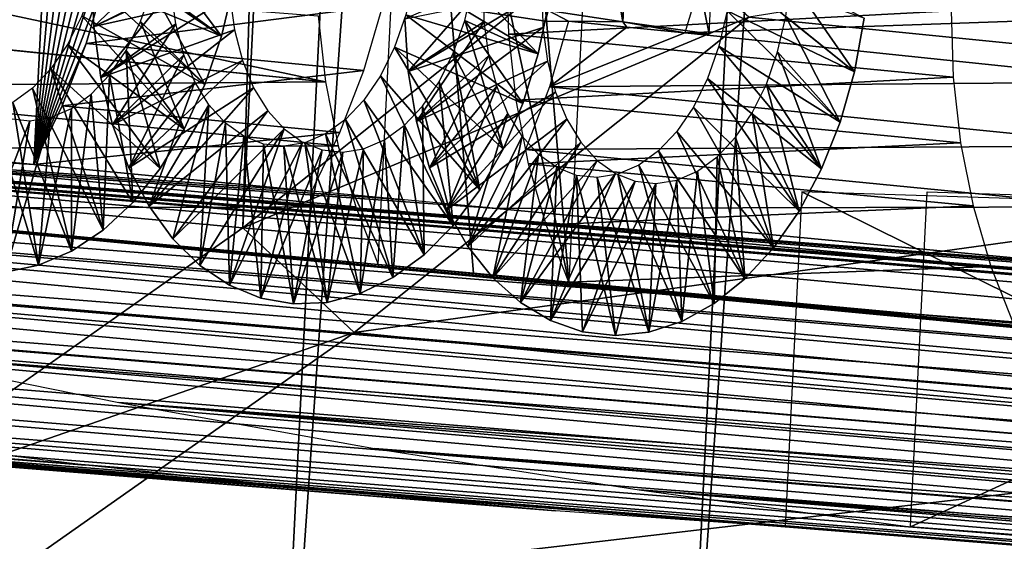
# Model space of a CAD drawing. Header units: millimetres. Extents: x -99 to 221, y -61 to 39.
# Tile 415 of 656: x 194.47 to 198.91, y -55.37 to -53.02. Entities that reach past the tile are written whole.
import ezdxf

# ---------------------------------------------------------------- set-up
doc = ezdxf.new("R2010")
doc.units = ezdxf.units.MM
doc.header["$LTSCALE"] = 33.374815
for name, color, linetype in [('122', 7, 'CONTINUOUS'), ('123', 7, 'CONTINUOUS'), ('126', 7, 'CONTINUOUS'), ('128', 7, 'CONTINUOUS'), ('129', 7, 'CONTINUOUS'), ('131', 7, 'CONTINUOUS'), ('133', 7, 'CONTINUOUS'), ('144', 7, 'CONTINUOUS'), ('145', 7, 'CONTINUOUS'), ('150', 7, 'CONTINUOUS'), ('33', 7, 'CONTINUOUS'), ('34', 7, 'CONTINUOUS'), ('36', 7, 'CONTINUOUS'), ('50', 7, 'CONTINUOUS'), ('85', 7, 'CONTINUOUS'), ('86', 7, 'CONTINUOUS')]:
    doc.layers.add(name, color=color, linetype=linetype)

msp = doc.modelspace()

# ---------------------------------------------------------------- linework, layer by layer
at = {"layer": '122', "color": 7, "linetype": 'Continuous'}
for points in [[(196.6647, -52.7819, -234.1078), (198.6674, -52.9783, -236.0551), (196.6737, -53.0843, -234.0686), (196.6647, -52.7819, -234.1078)], [(195.8483, -53.2988, -233.1712), (193.6677, -53.0785, -231.0554), (193.6605, -52.8336, -231.1284), (195.8483, -53.2988, -233.1712)], [(195.8153, -53.0011, -233.234), (195.8483, -53.2988, -233.1712), (193.6605, -52.8336, -231.1284), (195.8153, -53.0011, -233.234)], [(198.6674, -52.9783, -236.0551), (198.6765, -53.2786, -236.0161), (196.6737, -53.0843, -234.0686), (198.6674, -52.9783, -236.0551)], [(193.1281, -53.0253, -230.5313), (195.8483, -53.2988, -233.1712), (193.1845, -53.3212, -230.4453), (193.1281, -53.0253, -230.5313)], [(193.1281, -53.0253, -230.5313), (193.3981, -53.0519, -230.7935), (195.8483, -53.2988, -233.1712), (193.1281, -53.0253, -230.5313)], [(193.6677, -53.0785, -231.0554), (195.8483, -53.2988, -233.1712), (193.3981, -53.0519, -230.7935), (193.6677, -53.0785, -231.0554)], [(196.6737, -53.0843, -234.0686), (198.6765, -53.2786, -236.0161), (196.7067, -53.3811, -234.0059), (196.6737, -53.0843, -234.0686)], [(183.3811, -53.385, -219.9687), (183.2351, -53.1348, -220.1397), (204.3219, -55.1346, -240.5465), (183.3811, -53.385, -219.9687)], [(204.3219, -55.1346, -240.5465), (183.2351, -53.1348, -220.1397), (204.255, -55.0218, -240.6247), (204.3219, -55.1346, -240.5465)], [(204.255, -55.0218, -240.6247), (183.2351, -53.1348, -220.1397), (204.1931, -54.9032, -240.6984), (204.255, -55.0218, -240.6247)], [(204.1931, -54.9032, -240.6984), (183.2351, -53.1348, -220.1397), (190.3623, -53.5924, -227.2859), (204.1931, -54.9032, -240.6984)], [(195.8483, -53.2988, -233.1712), (195.9049, -53.5871, -233.0858), (193.1845, -53.3212, -230.4453), (195.8483, -53.2988, -233.1712)], [(198.6765, -53.2786, -236.0161), (198.7096, -53.5732, -235.9535), (196.7067, -53.3811, -234.0059), (198.6765, -53.2786, -236.0161)], [(193.1845, -53.3212, -230.4453), (195.9049, -53.5871, -233.0858), (193.2645, -53.604, -230.3371), (193.1845, -53.3212, -230.4453)], [(183.5473, -53.6087, -219.7801), (183.3811, -53.385, -219.9687), (204.4703, -55.3411, -240.3774), (183.5473, -53.6087, -219.7801)], [(204.4703, -55.3411, -240.3774), (183.3811, -53.385, -219.9687), (204.3938, -55.2411, -240.4639), (204.4703, -55.3411, -240.3774)], [(204.3938, -55.2411, -240.4639), (183.3811, -53.385, -219.9687), (204.3219, -55.1346, -240.5465), (204.3938, -55.2411, -240.4639)], [(196.7067, -53.3811, -234.0059), (198.7096, -53.5732, -235.9535), (196.7633, -53.6685, -233.9205), (196.7067, -53.3811, -234.0059)], [(183.7317, -53.8029, -219.5764), (183.5473, -53.6087, -219.7801), (204.6362, -55.5197, -240.1937), (183.7317, -53.8029, -219.5764)], [(204.6362, -55.5197, -240.1937), (183.5473, -53.6087, -219.7801), (204.5512, -55.434, -240.2873), (204.6362, -55.5197, -240.1937)], [(204.5512, -55.434, -240.2873), (183.5473, -53.6087, -219.7801), (204.4703, -55.3411, -240.3774), (204.5512, -55.434, -240.2873)], [(190.3623, -53.5924, -227.2859), (190.792, -53.6321, -227.7037), (204.1931, -54.9032, -240.6984), (190.3623, -53.5924, -227.2859)], [(195.9049, -53.5871, -233.0858), (195.9844, -53.8626, -232.9788), (193.2645, -53.604, -230.3371), (195.9049, -53.5871, -233.0858)], [(193.2645, -53.604, -230.3371), (195.9844, -53.8626, -232.9788), (193.3672, -53.8703, -230.2078), (193.2645, -53.604, -230.3371)], [(198.7096, -53.5732, -235.9535), (198.7664, -53.8583, -235.8682), (196.7633, -53.6685, -233.9205), (198.7096, -53.5732, -235.9535)], [(190.792, -53.6321, -227.7037), (191.2209, -53.6718, -228.1207), (204.1931, -54.9032, -240.6984), (190.792, -53.6321, -227.7037)], [(191.2209, -53.6718, -228.1207), (192.5086, -53.7909, -229.373), (204.1931, -54.9032, -240.6984), (191.2209, -53.6718, -228.1207)], [(196.7633, -53.6685, -233.9205), (198.7664, -53.8583, -235.8682), (196.8429, -53.9429, -233.8135), (196.7633, -53.6685, -233.9205)], [(204.8173, -55.6681, -239.9978), (183.7317, -53.8029, -219.5764), (204.725, -55.5979, -240.0971), (204.8173, -55.6681, -239.9978)], [(204.725, -55.5979, -240.0971), (183.7317, -53.8029, -219.5764), (204.6362, -55.5197, -240.1937), (204.725, -55.5979, -240.0971)], [(183.9317, -53.9652, -219.3601), (183.7317, -53.8029, -219.5764), (204.8173, -55.6681, -239.9978), (183.9317, -53.9652, -219.3601)], [(192.9383, -53.8306, -229.7908), (204.1931, -54.9032, -240.6984), (192.5086, -53.7909, -229.373), (192.9383, -53.8306, -229.7908)], [(193.3672, -53.8703, -230.2078), (204.1931, -54.9032, -240.6984), (192.9383, -53.8306, -229.7908), (193.3672, -53.8703, -230.2078)], [(195.9844, -53.8626, -232.9788), (196.0858, -54.1215, -232.8514), (193.3672, -53.8703, -230.2078), (195.9844, -53.8626, -232.9788)], [(196.0858, -54.1215, -232.8514), (204.1931, -54.9032, -240.6984), (193.3672, -53.8703, -230.2078), (196.0858, -54.1215, -232.8514)], [(198.7664, -53.8583, -235.8682), (198.846, -54.1304, -235.7613), (196.8429, -53.9429, -233.8135), (198.7664, -53.8583, -235.8682)], [(184.1451, -54.0936, -219.1338), (183.9317, -53.9652, -219.3601), (204.9127, -55.7303, -239.8961), (184.1451, -54.0936, -219.1338)], [(204.9127, -55.7303, -239.8961), (183.9317, -53.9652, -219.3601), (204.8173, -55.6681, -239.9978), (204.9127, -55.7303, -239.8961)], [(198.846, -54.1304, -235.7613), (196.9444, -54.2008, -233.6863), (196.8429, -53.9429, -233.8135), (198.846, -54.1304, -235.7613)], [(184.369, -54.1865, -218.9007), (184.1451, -54.0936, -219.1338), (205.1119, -55.8296, -239.687), (184.369, -54.1865, -218.9007)], [(205.1119, -55.8296, -239.687), (184.1451, -54.0936, -219.1338), (205.0111, -55.7842, -239.7924), (205.1119, -55.8296, -239.687)], [(205.0111, -55.7842, -239.7924), (184.1451, -54.0936, -219.1338), (204.9127, -55.7303, -239.8961), (205.0111, -55.7842, -239.7924)], [(196.5155, -54.1612, -233.2693), (204.1931, -54.9032, -240.6984), (196.0858, -54.1215, -232.8514), (196.5155, -54.1612, -233.2693)], [(198.846, -54.1304, -235.7613), (198.9476, -54.3858, -235.6342), (196.9444, -54.2008, -233.6863), (198.846, -54.1304, -235.7613)], [(187.4466, -54.4561, -221.7413), (184.369, -54.1865, -218.9007), (205.2148, -55.8664, -239.5804), (187.4466, -54.4561, -221.7413)], [(205.2148, -55.8664, -239.5804), (184.369, -54.1865, -218.9007), (205.1119, -55.8296, -239.687), (205.2148, -55.8664, -239.5804)], [(196.9444, -54.2008, -233.6863), (204.1931, -54.9032, -240.6984), (196.5155, -54.1612, -233.2693), (196.9444, -54.2008, -233.6863)], [(198.9476, -54.3858, -235.6342), (204.1931, -54.9032, -240.6984), (196.9444, -54.2008, -233.6863), (198.9476, -54.3858, -235.6342)], [(197.9193, -55.303, -232.0725), (187.4466, -54.4561, -221.7413), (201.6441, -55.6007, -235.7973), (197.9193, -55.303, -232.0725)], [(201.6441, -55.6007, -235.7973), (187.4466, -54.4561, -221.7413), (205.3196, -55.8943, -239.4728), (201.6441, -55.6007, -235.7973)], [(205.3196, -55.8943, -239.4728), (187.4466, -54.4561, -221.7413), (205.2148, -55.8664, -239.5804), (205.3196, -55.8943, -239.4728)], [(189.0366, -54.6017, -222.965), (187.4466, -54.4561, -221.7413), (197.9193, -55.303, -232.0725), (189.0366, -54.6017, -222.965)], [(190.619, -54.7238, -224.183), (189.0366, -54.6017, -222.965), (196.8844, -55.2312, -230.7197), (190.619, -54.7238, -224.183)], [(196.8844, -55.2312, -230.7197), (189.0366, -54.6017, -222.965), (197.9193, -55.303, -232.0725), (196.8844, -55.2312, -230.7197)], [(195.8309, -55.1389, -229.3418), (190.619, -54.7238, -224.183), (196.8844, -55.2312, -230.7197), (195.8309, -55.1389, -229.3418)], [(192.179, -54.8217, -225.3842), (190.619, -54.7238, -224.183), (195.8309, -55.1389, -229.3418), (192.179, -54.8217, -225.3842)], [(193.7021, -54.8947, -226.5571), (192.179, -54.8217, -225.3842), (194.7673, -55.0264, -227.9505), (193.7021, -54.8947, -226.5571)], [(194.7673, -55.0264, -227.9505), (192.179, -54.8217, -225.3842), (195.8309, -55.1389, -229.3418), (194.7673, -55.0264, -227.9505)]]:
    msp.add_3dface(points, dxfattribs=at)
at = {"layer": '123', "color": 7, "linetype": 'Continuous'}
for points in [[(194.8539, -52.8322, -224.5717), (194.7682, -53.126, -224.6279), (196.1059, -52.9557, -225.8592), (194.8539, -52.8322, -224.5717)], [(197.4678, -53.0785, -227.2553), (199.6464, -53.0011, -229.4029), (197.5408, -52.8336, -227.2481), (197.4678, -53.0785, -227.2553)], [(196.1059, -52.9557, -225.8592), (194.7682, -53.126, -224.6279), (196.0203, -53.248, -225.9156), (196.1059, -52.9557, -225.8592)], [(197.2059, -53.0519, -226.9857), (196.9437, -53.0253, -226.7157), (196.8578, -53.3212, -226.7721), (197.2059, -53.0519, -226.9857)], [(199.5837, -53.2988, -229.4358), (199.6464, -53.0011, -229.4029), (197.4678, -53.0785, -227.2553), (199.5837, -53.2988, -229.4358)], [(197.4678, -53.0785, -227.2553), (197.2059, -53.0519, -226.9857), (196.8578, -53.3212, -226.7721), (197.4678, -53.0785, -227.2553)], [(199.5837, -53.2988, -229.4358), (197.4678, -53.0785, -227.2553), (196.8578, -53.3212, -226.7721), (199.5837, -53.2988, -229.4358)], [(186.5521, -53.1348, -216.8227), (186.3811, -53.385, -216.9687), (207.0371, -55.0218, -237.8425), (186.5521, -53.1348, -216.8227)], [(207.1108, -54.9032, -237.7807), (186.5521, -53.1348, -216.8227), (207.0371, -55.0218, -237.8425), (207.1108, -54.9032, -237.7807)], [(186.5521, -53.1348, -216.8227), (207.1108, -54.9032, -237.7807), (205.6643, -54.7291, -236.2555), (186.5521, -53.1348, -216.8227)], [(204.8294, -54.6499, -235.397), (186.5521, -53.1348, -216.8227), (205.2473, -54.6895, -235.8266), (204.8294, -54.6499, -235.397)], [(186.5521, -53.1348, -216.8227), (204.8294, -54.6499, -235.397), (202.8815, -54.4651, -233.3937), (186.5521, -53.1348, -216.8227)], [(205.2473, -54.6895, -235.8266), (186.5521, -53.1348, -216.8227), (205.6643, -54.7291, -236.2555), (205.2473, -54.6895, -235.8266)], [(202.0467, -54.3858, -232.5352), (186.5521, -53.1348, -216.8227), (202.4645, -54.4255, -232.9649), (202.0467, -54.3858, -232.5352)], [(186.5521, -53.1348, -216.8227), (202.0467, -54.3858, -232.5352), (200.0987, -54.2008, -230.5319), (186.5521, -53.1348, -216.8227)], [(202.4645, -54.4255, -232.9649), (186.5521, -53.1348, -216.8227), (202.8815, -54.4651, -233.3937), (202.4645, -54.4255, -232.9649)], [(199.2639, -54.1215, -229.6734), (186.5521, -53.1348, -216.8227), (199.6817, -54.1612, -230.1031), (199.2639, -54.1215, -229.6734)], [(186.5521, -53.1348, -216.8227), (199.2639, -54.1215, -229.6734), (196.6202, -53.8703, -226.9547), (186.5521, -53.1348, -216.8227)], [(199.6817, -54.1612, -230.1031), (186.5521, -53.1348, -216.8227), (200.0987, -54.2008, -230.5319), (199.6817, -54.1612, -230.1031)], [(194.1161, -53.6321, -224.3796), (186.5521, -53.1348, -216.8227), (194.5332, -53.6718, -224.8084), (194.1161, -53.6321, -224.3796)], [(194.5332, -53.6718, -224.8084), (186.5521, -53.1348, -216.8227), (195.7854, -53.7909, -226.0962), (194.5332, -53.6718, -224.8084)], [(195.7854, -53.7909, -226.0962), (186.5521, -53.1348, -216.8227), (196.2032, -53.8306, -226.5259), (195.7854, -53.7909, -226.0962)], [(196.2032, -53.8306, -226.5259), (186.5521, -53.1348, -216.8227), (196.6202, -53.8703, -226.9547), (196.2032, -53.8306, -226.5259)], [(194.7682, -53.126, -224.6279), (194.6609, -53.407, -224.7072), (196.0203, -53.248, -225.9156), (194.7682, -53.126, -224.6279)], [(196.0203, -53.248, -225.9156), (194.6609, -53.407, -224.7072), (195.913, -53.5276, -225.9949), (196.0203, -53.248, -225.9156)], [(199.4983, -53.5871, -229.4924), (199.5837, -53.2988, -229.4358), (196.8578, -53.3212, -226.7721), (199.4983, -53.5871, -229.4924)], [(196.7495, -53.604, -226.8521), (199.4983, -53.5871, -229.4924), (196.8578, -53.3212, -226.7721), (196.7495, -53.604, -226.8521)], [(186.3811, -53.385, -216.9687), (186.1926, -53.6087, -217.1349), (206.8764, -55.2411, -237.9814), (186.3811, -53.385, -216.9687)], [(207.0371, -55.0218, -237.8425), (186.3811, -53.385, -216.9687), (206.9589, -55.1346, -237.9095), (207.0371, -55.0218, -237.8425)], [(206.9589, -55.1346, -237.9095), (186.3811, -53.385, -216.9687), (206.8764, -55.2411, -237.9814), (206.9589, -55.1346, -237.9095)], [(194.6609, -53.407, -224.7072), (194.5332, -53.6718, -224.8084), (195.913, -53.5276, -225.9949), (194.6609, -53.407, -224.7072)], [(195.913, -53.5276, -225.9949), (194.5332, -53.6718, -224.8084), (195.7854, -53.7909, -226.0962), (195.913, -53.5276, -225.9949)], [(186.1926, -53.6087, -217.1349), (185.9888, -53.8029, -217.3192), (206.6997, -55.434, -238.1388), (186.1926, -53.6087, -217.1349)], [(206.8764, -55.2411, -237.9814), (186.1926, -53.6087, -217.1349), (206.7899, -55.3411, -238.0579), (206.8764, -55.2411, -237.9814)], [(206.7899, -55.3411, -238.0579), (186.1926, -53.6087, -217.1349), (206.6997, -55.434, -238.1388), (206.7899, -55.3411, -238.0579)], [(196.6202, -53.8703, -226.9547), (199.3912, -53.8626, -229.572), (196.7495, -53.604, -226.8521), (196.6202, -53.8703, -226.9547)], [(199.3912, -53.8626, -229.572), (199.4983, -53.5871, -229.4924), (196.7495, -53.604, -226.8521), (199.3912, -53.8626, -229.572)], [(206.6997, -55.434, -238.1388), (185.9888, -53.8029, -217.3192), (206.6061, -55.5197, -238.2238), (206.6997, -55.434, -238.1388)], [(206.6061, -55.5197, -238.2238), (185.9888, -53.8029, -217.3192), (193.819, -54.5206, -225.3995), (206.6061, -55.5197, -238.2238)], [(199.2639, -54.1215, -229.6734), (199.3912, -53.8626, -229.572), (196.6202, -53.8703, -226.9547), (199.2639, -54.1215, -229.6734)], [(194.9162, -54.7432, -226.8359), (206.5095, -55.5979, -238.3126), (193.819, -54.5206, -225.3995), (194.9162, -54.7432, -226.8359)], [(206.5095, -55.5979, -238.3126), (206.6061, -55.5197, -238.2238), (193.819, -54.5206, -225.3995), (206.5095, -55.5979, -238.3126)], [(206.3085, -55.7303, -238.5003), (206.4102, -55.6681, -238.4049), (194.9162, -54.7432, -226.8359), (206.3085, -55.7303, -238.5003)], [(206.4102, -55.6681, -238.4049), (206.5095, -55.5979, -238.3126), (194.9162, -54.7432, -226.8359), (206.4102, -55.6681, -238.4049)], [(196.0682, -54.9501, -228.3443), (206.3085, -55.7303, -238.5003), (194.9162, -54.7432, -226.8359), (196.0682, -54.9501, -228.3443)], [(206.2048, -55.7842, -238.5986), (206.3085, -55.7303, -238.5003), (196.0682, -54.9501, -228.3443), (206.2048, -55.7842, -238.5986)], [(197.2621, -55.1377, -229.9071), (206.2048, -55.7842, -238.5986), (196.0682, -54.9501, -228.3443), (197.2621, -55.1377, -229.9071)], [(198.485, -55.303, -231.5068), (205.9928, -55.8664, -238.8024), (197.2621, -55.1377, -229.9071), (198.485, -55.303, -231.5068)], [(205.9928, -55.8664, -238.8024), (206.0995, -55.8296, -238.6994), (197.2621, -55.1377, -229.9071), (205.9928, -55.8664, -238.8024)], [(206.0995, -55.8296, -238.6994), (206.2048, -55.7842, -238.5986), (197.2621, -55.1377, -229.9071), (206.0995, -55.8296, -238.6994)], [(198.485, -55.303, -231.5068), (202.2098, -55.6007, -235.2317), (205.9928, -55.8664, -238.8024), (198.485, -55.303, -231.5068)]]:
    msp.add_3dface(points, dxfattribs=at)
at = {"layer": '126', "color": 7, "linetype": 'Continuous'}
for points in [[(197.9193, -55.303, -232.0725), (201.6441, -55.6007, -235.7973), (197.9947, -53.7941, -232.1479), (197.9193, -55.303, -232.0725)], [(197.9947, -53.7941, -232.1479), (201.6441, -55.6007, -235.7973), (200.9886, -53.8909, -235.1419), (197.9947, -53.7941, -232.1479)]]:
    msp.add_3dface(points, dxfattribs=at)
at = {"layer": '128', "color": 7, "linetype": 'Continuous'}
for points in [[(201.5533, -53.8908, -234.5752), (198.485, -55.303, -231.5068), (198.5604, -53.7941, -231.5823), (201.5533, -53.8908, -234.5752)], [(202.2098, -55.6007, -235.2317), (198.485, -55.303, -231.5068), (201.5533, -53.8908, -234.5752), (202.2098, -55.6007, -235.2317)]]:
    msp.add_3dface(points, dxfattribs=at)
at = {"layer": '129', "color": 7, "linetype": 'Continuous'}
for points in [[(196.5005, -52.9739, -226.1298), (196.8396, -53.0253, -226.8199), (196.8515, -52.9774, -225.8477), (196.5005, -52.9739, -226.1298)], [(196.8396, -53.0253, -226.8199), (196.9437, -53.0253, -226.7157), (196.8515, -52.9774, -225.8477), (196.8396, -53.0253, -226.8199)], [(196.8515, -52.9774, -225.8477), (196.9437, -53.0253, -226.7157), (197.1875, -53.0292, -226.5481), (196.8515, -52.9774, -225.8477)], [(196.9437, -53.0253, -226.7157), (197.2059, -53.0519, -226.9857), (197.1875, -53.0292, -226.5481), (196.9437, -53.0253, -226.7157)], [(197.2059, -53.0519, -226.9857), (197.4678, -53.0785, -227.2553), (197.1875, -53.0292, -226.5481), (197.2059, -53.0519, -226.9857)], [(197.1875, -53.0292, -226.5481), (197.4678, -53.0785, -227.2553), (197.5769, -53.0822, -227.2201), (197.1875, -53.0292, -226.5481)]]:
    msp.add_3dface(points, dxfattribs=at)
at = {"layer": '131', "color": 7, "linetype": 'Continuous'}
msp.add_3dface([(196.8396, -53.0253, -226.8199), (196.5005, -52.9739, -226.1298), (196.9144, -51.5291, -226.8946), (196.8396, -53.0253, -226.8199)], dxfattribs=at)
at = {"layer": '133', "color": 7, "linetype": 'Continuous'}
for points in [[(196.8515, -52.9774, -225.8477), (197.1875, -53.0292, -226.5481), (196.9262, -51.4811, -225.9225), (196.8515, -52.9774, -225.8477)], [(197.1875, -53.0292, -226.5481), (197.2623, -51.5329, -226.6228), (196.9262, -51.4811, -225.9225), (197.1875, -53.0292, -226.5481)], [(197.1875, -53.0292, -226.5481), (197.5769, -53.0822, -227.2201), (197.2623, -51.5329, -226.6228), (197.1875, -53.0292, -226.5481)], [(197.2623, -51.5329, -226.6228), (197.5769, -53.0822, -227.2201), (197.6143, -52.3341, -227.2575), (197.2623, -51.5329, -226.6228)]]:
    msp.add_3dface(points, dxfattribs=at)
at = {"layer": '144', "color": 7, "linetype": 'Continuous'}
for points in [[(194.6937, -50.4596, -224.969), (194.2769, -50.4147, -224.5404), (193.6983, -53.5924, -223.9499), (194.6937, -50.4596, -224.969)], [(193.6983, -53.5924, -223.9499), (194.1161, -53.6321, -224.3796), (194.6937, -50.4596, -224.969), (193.6983, -53.5924, -223.9499)], [(194.5332, -53.6718, -224.8084), (194.6937, -50.4596, -224.969), (194.1161, -53.6321, -224.3796), (194.5332, -53.6718, -224.8084)]]:
    msp.add_3dface(points, dxfattribs=at)
at = {"layer": '145', "color": 7, "linetype": 'Continuous'}
for points in [[(194.6937, -50.4596, -224.969), (194.5332, -53.6718, -224.8084), (194.7949, -50.7244, -224.8413), (194.6937, -50.4596, -224.969)], [(194.5332, -53.6718, -224.8084), (194.8742, -51.0054, -224.7339), (194.7949, -50.7244, -224.8413), (194.5332, -53.6718, -224.8084)], [(194.5332, -53.6718, -224.8084), (194.9305, -51.2992, -224.6483), (194.8742, -51.0054, -224.7339), (194.5332, -53.6718, -224.8084)], [(194.5332, -53.6718, -224.8084), (194.9631, -51.6021, -224.5853), (194.9305, -51.2992, -224.6483), (194.5332, -53.6718, -224.8084)], [(194.5332, -53.6718, -224.8084), (194.9718, -51.9105, -224.5459), (194.9631, -51.6021, -224.5853), (194.5332, -53.6718, -224.8084)], [(194.5332, -53.6718, -224.8084), (194.9563, -52.2209, -224.5304), (194.9718, -51.9105, -224.5459), (194.5332, -53.6718, -224.8084)], [(194.5332, -53.6718, -224.8084), (194.9168, -52.5293, -224.539), (194.9563, -52.2209, -224.5304), (194.5332, -53.6718, -224.8084)], [(194.5332, -53.6718, -224.8084), (194.8539, -52.8322, -224.5717), (194.9168, -52.5293, -224.539), (194.5332, -53.6718, -224.8084)], [(194.5332, -53.6718, -224.8084), (194.7682, -53.126, -224.6279), (194.8539, -52.8322, -224.5717), (194.5332, -53.6718, -224.8084)], [(194.5332, -53.6718, -224.8084), (194.6609, -53.407, -224.7072), (194.7682, -53.126, -224.6279), (194.5332, -53.6718, -224.8084)]]:
    msp.add_3dface(points, dxfattribs=at)
at = {"layer": '150', "color": 7, "linetype": 'Continuous'}
for points in [[(196.5155, -54.1612, -233.2693), (196.0858, -54.1215, -232.8514), (196.2434, -50.9687, -233.009), (196.5155, -54.1612, -233.2693)], [(196.2434, -50.9687, -233.009), (196.6728, -51.0137, -233.4266), (196.9444, -54.2008, -233.6863), (196.2434, -50.9687, -233.009)], [(196.9444, -54.2008, -233.6863), (196.5155, -54.1612, -233.2693), (196.2434, -50.9687, -233.009), (196.9444, -54.2008, -233.6863)], [(197.1014, -51.0586, -233.8433), (196.9444, -54.2008, -233.6863), (196.6728, -51.0137, -233.4266), (197.1014, -51.0586, -233.8433)]]:
    msp.add_3dface(points, dxfattribs=at)
at = {"layer": '33', "color": 5, "linetype": 'Continuous', "true_color": 0x0303ff}
for points in [[(198.4073, 36.1419, -212.6153), (193.6646, -58.7521, -207.8727), (194.2771, -22.8143, -210.8524), (198.4073, 36.1419, -212.6153)], [(200.2358, 35.3009, -210.7027), (193.6646, -58.7521, -207.8727), (198.4073, 36.1419, -212.6153), (200.2358, 35.3009, -210.7027)], [(195.5772, -57.9111, -206.0442), (193.6646, -58.7521, -207.8727), (200.2358, 35.3009, -210.7027), (195.5772, -57.9111, -206.0442)], [(202.0207, 34.3131, -208.819), (195.5772, -57.9111, -206.0442), (200.2358, 35.3009, -210.7027), (202.0207, 34.3131, -208.819)], [(197.4609, -56.9233, -204.2592), (195.5772, -57.9111, -206.0442), (202.0207, 34.3131, -208.819), (197.4609, -56.9233, -204.2592)], [(203.7563, 33.1819, -206.9705), (197.4609, -56.9233, -204.2592), (202.0207, 34.3131, -208.819), (203.7563, 33.1819, -206.9705)], [(199.3095, -55.7921, -202.5237), (197.4609, -56.9233, -204.2592), (203.7563, 33.1819, -206.9705), (199.3095, -55.7921, -202.5237)]]:
    msp.add_3dface(points, dxfattribs=at)
at = {"layer": '34', "color": 5, "linetype": 'Continuous', "true_color": 0x0303ff}
for points in [[(194.593, 35.8649, -205.0599), (192.7645, 36.706, -206.9725), (189.9345, -57.347, -200.4014), (194.593, 35.8649, -205.0599)], [(191.8181, -56.3593, -198.6164), (194.593, 35.8649, -205.0599), (189.9345, -57.347, -200.4014), (191.8181, -56.3593, -198.6164)], [(196.378, 34.8772, -203.1763), (194.593, 35.8649, -205.0599), (191.8181, -56.3593, -198.6164), (196.378, 34.8772, -203.1763)], [(193.6667, -55.2281, -196.8809), (196.378, 34.8772, -203.1763), (191.8181, -56.3593, -198.6164), (193.6667, -55.2281, -196.8809)], [(198.1135, 33.7459, -201.3277), (196.378, 34.8772, -203.1763), (193.6667, -55.2281, -196.8809), (198.1135, 33.7459, -201.3277)], [(195.4746, -53.9568, -195.2001), (198.1135, 33.7459, -201.3277), (193.6667, -55.2281, -196.8809), (195.4746, -53.9568, -195.2001)], [(199.7943, 32.4747, -199.5198), (198.1135, 33.7459, -201.3277), (195.4746, -53.9568, -195.2001), (199.7943, 32.4747, -199.5198)], [(197.236, -52.5496, -193.5794), (199.7943, 32.4747, -199.5198), (195.4746, -53.9568, -195.2001), (197.236, -52.5496, -193.5794)]]:
    msp.add_3dface(points, dxfattribs=at)
at = {"layer": '36', "color": 5, "linetype": 'Continuous', "true_color": 0x0303ff}
for points in [[(204.4197, -51.9464, -197.089), (197.7556, -53.0072, -193.7229), (202.6931, -53.5007, -198.6603), (204.4197, -51.9464, -197.089)], [(197.7556, -53.0072, -193.7229), (195.9765, -54.4286, -195.36), (202.6931, -53.5007, -198.6603), (197.7556, -53.0072, -193.7229)], [(202.6931, -53.5007, -198.6603), (195.9765, -54.4286, -195.36), (200.9139, -54.9221, -200.2974), (202.6931, -53.5007, -198.6603)], [(195.9765, -54.4286, -195.36), (194.1504, -55.7127, -197.0577), (200.9139, -54.9221, -200.2974), (195.9765, -54.4286, -195.36)], [(200.9139, -54.9221, -200.2974), (194.1504, -55.7127, -197.0577), (199.0878, -56.2062, -201.9952), (200.9139, -54.9221, -200.2974)]]:
    msp.add_3dface(points, dxfattribs=at)
at = {"layer": '50', "color": 5, "linetype": 'Continuous', "true_color": 0x0303ff}
for points in [[(197.236, -52.5496, -193.5794), (195.4746, -53.9568, -195.2001), (197.7556, -53.0072, -193.7229), (197.236, -52.5496, -193.5794)], [(195.4746, -53.9568, -195.2001), (195.9765, -54.4286, -195.36), (197.7556, -53.0072, -193.7229), (195.4746, -53.9568, -195.2001)], [(195.4746, -53.9568, -195.2001), (193.6667, -55.2281, -196.8809), (195.9765, -54.4286, -195.36), (195.4746, -53.9568, -195.2001)], [(193.6667, -55.2281, -196.8809), (194.1504, -55.7127, -197.0577), (195.9765, -54.4286, -195.36), (193.6667, -55.2281, -196.8809)]]:
    msp.add_3dface(points, dxfattribs=at)
at = {"layer": '85', "linetype": 'Continuous'}
for points in [[(194.7944, -52.8101, -231.0733), (194.8035, -53.0501, -230.9816), (195.1486, -52.7218, -230.4327), (194.7944, -52.8101, -231.0733)], [(194.8, -52.8548, -226.9019), (195.3794, -53.0925, -226.5238), (194.8362, -52.6959, -226.8172), (194.8, -52.8548, -226.9019)], [(195.1486, -52.7218, -230.4327), (194.8035, -53.0501, -230.9816), (195.1522, -52.8857, -230.3481), (195.1486, -52.7218, -230.4327)], [(195.3794, -53.0925, -226.5238), (195.4344, -52.8582, -226.4335), (194.8362, -52.6959, -226.8172), (195.3794, -53.0925, -226.5238)], [(197.6575, -52.9787, -229.6389), (198.2322, -53.2532, -229.2951), (197.6782, -52.8078, -229.5704), (197.6575, -52.9787, -229.6389)], [(198.2322, -53.2532, -229.2951), (198.2762, -53.0125, -229.2164), (197.6782, -52.8078, -229.5704), (198.2322, -53.2532, -229.2951)], [(194.7489, -53.0008, -227.003), (195.3044, -53.3115, -226.6356), (194.8, -52.8548, -226.9019), (194.7489, -53.0008, -227.003)], [(195.3044, -53.3115, -226.6356), (195.3794, -53.0925, -226.5238), (194.8, -52.8548, -226.9019), (195.3044, -53.3115, -226.6356)], [(196.2104, -52.9966, -228.3131), (196.8065, -53.1733, -227.9087), (196.2468, -52.8375, -228.2282), (196.2104, -52.9966, -228.3131)], [(196.8065, -53.1733, -227.9087), (196.856, -52.9357, -227.8241), (196.2468, -52.8375, -228.2282), (196.8065, -53.1733, -227.9087)], [(194.8035, -53.0501, -230.9816), (194.835, -53.2787, -230.8684), (195.1522, -52.8857, -230.3481), (194.8035, -53.0501, -230.9816)], [(195.1522, -52.8857, -230.3481), (194.835, -53.2787, -230.8684), (195.1727, -53.0382, -230.2481), (195.1522, -52.8857, -230.3481)], [(196.2053, -53.0149, -232.4621), (196.2203, -53.2523, -232.3646), (196.5593, -52.8633, -231.8431), (196.2053, -53.0149, -232.4621)], [(196.5593, -52.8633, -231.8431), (196.2203, -53.2523, -232.3646), (196.563, -53.0273, -231.7584), (196.5593, -52.8633, -231.8431)], [(197.6211, -53.1376, -229.7238), (198.1675, -53.4807, -229.3958), (197.6575, -52.9787, -229.6389), (197.6211, -53.1376, -229.7238)], [(198.1675, -53.4807, -229.3958), (198.2322, -53.2532, -229.2951), (197.6575, -52.9787, -229.6389), (198.1675, -53.4807, -229.3958)], [(194.6847, -53.1307, -227.1194), (195.2113, -53.5115, -226.7675), (194.7489, -53.0008, -227.003), (194.6847, -53.1307, -227.1194)], [(195.2113, -53.5115, -226.7675), (195.3044, -53.3115, -226.6356), (194.7489, -53.0008, -227.003), (195.2113, -53.5115, -226.7675)], [(196.1593, -53.1425, -228.4143), (196.7366, -53.3967, -228.015), (196.2104, -52.9966, -228.3131), (196.1593, -53.1425, -228.4143)], [(196.7366, -53.3967, -228.015), (196.8065, -53.1733, -227.9087), (196.2104, -52.9966, -228.3131), (196.7366, -53.3967, -228.015)], [(196.2203, -53.2523, -232.3646), (196.2576, -53.4773, -232.2461), (196.563, -53.0273, -231.7584), (196.2203, -53.2523, -232.3646)], [(196.563, -53.0273, -231.7584), (196.2576, -53.4773, -232.2461), (196.5835, -53.1799, -231.6583), (196.563, -53.0273, -231.7584)], [(194.835, -53.2787, -230.8684), (194.888, -53.4921, -230.7353), (195.1727, -53.0382, -230.2481), (194.835, -53.2787, -230.8684)], [(195.1727, -53.0382, -230.2481), (194.888, -53.4921, -230.7353), (195.2088, -53.1768, -230.1341), (195.1727, -53.0382, -230.2481)], [(194.6099, -53.2404, -227.2478), (195.1022, -53.6893, -226.9176), (194.6847, -53.1307, -227.1194), (194.6099, -53.2404, -227.2478)], [(195.1022, -53.6893, -226.9176), (195.2113, -53.5115, -226.7675), (194.6847, -53.1307, -227.1194), (195.1022, -53.6893, -226.9176)], [(196.095, -53.2723, -228.5306), (196.5429, -53.786, -228.2873), (196.1593, -53.1425, -228.4143), (196.095, -53.2723, -228.5306)], [(196.6481, -53.6021, -228.1417), (196.7366, -53.3967, -228.015), (196.1593, -53.1425, -228.4143), (196.6481, -53.6021, -228.1417)], [(196.5429, -53.786, -228.2873), (196.6481, -53.6021, -228.1417), (196.1593, -53.1425, -228.4143), (196.5429, -53.786, -228.2873)], [(197.5702, -53.2832, -229.8247), (198.0837, -53.6912, -229.5173), (197.6211, -53.1376, -229.7238), (197.5702, -53.2832, -229.8247)], [(198.0837, -53.6912, -229.5173), (198.1675, -53.4807, -229.3958), (197.6211, -53.1376, -229.7238), (198.0837, -53.6912, -229.5173)], [(194.888, -53.4921, -230.7353), (194.9611, -53.6867, -230.5841), (195.2088, -53.1768, -230.1341), (194.888, -53.4921, -230.7353)], [(195.2088, -53.1768, -230.1341), (194.9611, -53.6867, -230.5841), (195.2593, -53.2992, -230.0071), (195.2088, -53.1768, -230.1341)], [(196.2576, -53.4773, -232.2461), (196.316, -53.6861, -232.108), (196.5835, -53.1799, -231.6583), (196.2576, -53.4773, -232.2461)], [(196.5835, -53.1799, -231.6583), (196.316, -53.6861, -232.108), (196.6197, -53.3184, -231.5442), (196.5835, -53.1799, -231.6583)], [(194.5272, -53.3279, -227.386), (194.8452, -53.9667, -227.2644), (194.6099, -53.2404, -227.2478), (194.5272, -53.3279, -227.386)], [(194.9793, -53.8419, -227.084), (195.1022, -53.6893, -226.9176), (194.6099, -53.2404, -227.2478), (194.9793, -53.8419, -227.084)], [(194.8452, -53.9667, -227.2644), (194.9793, -53.8419, -227.084), (194.6099, -53.2404, -227.2478), (194.8452, -53.9667, -227.2644)], [(194.9611, -53.6867, -230.5841), (195.0525, -53.859, -230.4167), (195.2593, -53.2992, -230.0071), (194.9611, -53.6867, -230.5841)], [(195.2593, -53.2992, -230.0071), (195.0525, -53.859, -230.4167), (195.3225, -53.4027, -229.8692), (195.2593, -53.2992, -230.0071)], [(196.0203, -53.3818, -228.6591), (196.4234, -53.9455, -228.4496), (196.095, -53.2723, -228.5306), (196.0203, -53.3818, -228.6591)], [(196.4234, -53.9455, -228.4496), (196.5429, -53.786, -228.2873), (196.095, -53.2723, -228.5306), (196.4234, -53.9455, -228.4496)], [(197.506, -53.4129, -229.9409), (197.9827, -53.881, -229.6581), (197.5702, -53.2832, -229.8247), (197.506, -53.4129, -229.9409)], [(197.9827, -53.881, -229.6581), (198.0837, -53.6912, -229.5173), (197.5702, -53.2832, -229.8247), (197.9827, -53.881, -229.6581)], [(194.4378, -53.3927, -227.5334), (194.7027, -54.0617, -227.4561), (194.5272, -53.3279, -227.386), (194.4378, -53.3927, -227.5334)], [(194.7027, -54.0617, -227.4561), (194.8452, -53.9667, -227.2644), (194.5272, -53.3279, -227.386), (194.7027, -54.0617, -227.4561)], [(196.316, -53.6861, -232.108), (196.3941, -53.8752, -231.9523), (196.6197, -53.3184, -231.5442), (196.316, -53.6861, -232.108)], [(196.6197, -53.3184, -231.5442), (196.3941, -53.8752, -231.9523), (196.6703, -53.4409, -231.417), (196.6197, -53.3184, -231.5442)], [(195.9376, -53.4692, -228.7972), (196.292, -54.0778, -228.6265), (196.0203, -53.3818, -228.6591), (195.9376, -53.4692, -228.7972)], [(196.292, -54.0778, -228.6265), (196.4234, -53.9455, -228.4496), (196.0203, -53.3818, -228.6591), (196.292, -54.0778, -228.6265)], [(194.3442, -53.4333, -227.6878), (194.5548, -54.1254, -227.6564), (194.4378, -53.3927, -227.5334), (194.3442, -53.4333, -227.6878)], [(194.4043, -54.1566, -227.8625), (194.5548, -54.1254, -227.6564), (194.3442, -53.4333, -227.6878), (194.4043, -54.1566, -227.8625)], [(194.5548, -54.1254, -227.6564), (194.7027, -54.0617, -227.4561), (194.4378, -53.3927, -227.5334), (194.5548, -54.1254, -227.6564)], [(195.0525, -53.859, -230.4167), (195.1602, -54.0062, -230.2355), (195.3225, -53.4027, -229.8692), (195.0525, -53.859, -230.4167)], [(195.1602, -54.0062, -230.2355), (195.2818, -54.1257, -230.0432), (195.3225, -53.4027, -229.8692), (195.1602, -54.0062, -230.2355)], [(195.3225, -53.4027, -229.8692), (195.2818, -54.1257, -230.0432), (195.3965, -53.4849, -229.7228), (195.3225, -53.4027, -229.8692)], [(197.4313, -53.5224, -230.0693), (197.8667, -54.0472, -229.8162), (197.506, -53.4129, -229.9409), (197.4313, -53.5224, -230.0693)], [(197.8667, -54.0472, -229.8162), (197.9827, -53.881, -229.6581), (197.506, -53.4129, -229.9409), (197.8667, -54.0472, -229.8162)], [(195.8483, -53.5338, -228.9444), (196.1515, -54.1808, -228.8155), (195.9376, -53.4692, -228.7972), (195.8483, -53.5338, -228.9444)], [(196.1515, -54.1808, -228.8155), (196.292, -54.0778, -228.6265), (195.9376, -53.4692, -228.7972), (196.1515, -54.1808, -228.8155)], [(196.3941, -53.8752, -231.9523), (196.4899, -54.0412, -231.7811), (196.6703, -53.4409, -231.417), (196.3941, -53.8752, -231.9523)], [(196.6703, -53.4409, -231.417), (196.4899, -54.0412, -231.7811), (196.7337, -53.5443, -231.279), (196.6703, -53.4409, -231.417)], [(195.2818, -54.1257, -230.0432), (195.4149, -54.2153, -229.8424), (195.3965, -53.4849, -229.7228), (195.2818, -54.1257, -230.0432)], [(195.3965, -53.4849, -229.7228), (195.4149, -54.2153, -229.8424), (195.4792, -53.5443, -229.5698), (195.3965, -53.4849, -229.7228)], [(197.3486, -53.6099, -230.2074), (197.7381, -54.1869, -229.9896), (197.4313, -53.5224, -230.0693), (197.3486, -53.6099, -230.2074)], [(197.7381, -54.1869, -229.9896), (197.8667, -54.0472, -229.8162), (197.4313, -53.5224, -230.0693), (197.7381, -54.1869, -229.9896)], [(195.4149, -54.2153, -229.8424), (195.5567, -54.2736, -229.636), (195.4792, -53.5443, -229.5698), (195.4149, -54.2153, -229.8424)], [(195.4792, -53.5443, -229.5698), (195.5567, -54.2736, -229.636), (195.568, -53.5793, -229.4133), (195.4792, -53.5443, -229.5698)], [(195.7548, -53.5743, -229.0985), (196.0047, -54.2528, -229.0139), (195.8483, -53.5338, -228.9444), (195.7548, -53.5743, -229.0985)], [(196.0047, -54.2528, -229.0139), (196.1515, -54.1808, -228.8155), (195.8483, -53.5338, -228.9444), (196.0047, -54.2528, -229.0139)], [(196.4899, -54.0412, -231.7811), (196.6015, -54.1813, -231.5967), (196.7337, -53.5443, -231.279), (196.4899, -54.0412, -231.7811)], [(196.7337, -53.5443, -231.279), (196.6015, -54.1813, -231.5967), (196.8077, -53.6264, -231.1325), (196.7337, -53.5443, -231.279)], [(195.5567, -54.2736, -229.636), (195.7042, -54.2996, -229.4271), (195.568, -53.5793, -229.4133), (195.5567, -54.2736, -229.636)], [(195.568, -53.5793, -229.4133), (195.7042, -54.2996, -229.4271), (195.6606, -53.5894, -229.2556), (195.568, -53.5793, -229.4133)], [(195.6606, -53.5894, -229.2556), (195.8546, -54.2926, -229.2187), (195.7548, -53.5743, -229.0985), (195.6606, -53.5894, -229.2556)], [(195.7042, -54.2996, -229.4271), (195.8546, -54.2926, -229.2187), (195.6606, -53.5894, -229.2556), (195.7042, -54.2996, -229.4271)], [(195.8546, -54.2926, -229.2187), (196.0047, -54.2528, -229.0139), (195.7548, -53.5743, -229.0985), (195.8546, -54.2926, -229.2187)], [(197.2595, -53.6746, -230.3543), (197.5997, -54.2978, -230.1756), (197.3486, -53.6099, -230.2074), (197.2595, -53.6746, -230.3543)], [(197.5997, -54.2978, -230.1756), (197.7381, -54.1869, -229.9896), (197.3486, -53.6099, -230.2074), (197.5997, -54.2978, -230.1756)], [(196.6015, -54.1813, -231.5967), (196.7264, -54.2932, -231.4019), (196.8077, -53.6264, -231.1325), (196.6015, -54.1813, -231.5967)], [(196.8077, -53.6264, -231.1325), (196.7264, -54.2932, -231.4019), (196.8904, -53.6855, -230.9796), (196.8077, -53.6264, -231.1325)], [(196.7264, -54.2932, -231.4019), (196.8621, -54.3747, -231.1993), (196.8904, -53.6855, -230.9796), (196.7264, -54.2932, -231.4019)], [(196.8904, -53.6855, -230.9796), (196.8621, -54.3747, -231.1993), (196.9792, -53.7204, -230.8231), (196.8904, -53.6855, -230.9796)], [(197.1661, -53.7151, -230.5082), (197.4543, -54.378, -230.3718), (197.2595, -53.6746, -230.3543), (197.1661, -53.7151, -230.5082)], [(197.4543, -54.378, -230.3718), (197.5997, -54.2978, -230.1756), (197.2595, -53.6746, -230.3543), (197.4543, -54.378, -230.3718)], [(196.8621, -54.3747, -231.1993), (197.0057, -54.4246, -230.992), (196.9792, -53.7204, -230.8231), (196.8621, -54.3747, -231.1993)], [(197.0057, -54.4246, -230.992), (197.1542, -54.4419, -230.783), (196.9792, -53.7204, -230.8231), (197.0057, -54.4246, -230.992)], [(196.9792, -53.7204, -230.8231), (197.1542, -54.4419, -230.783), (197.0719, -53.7304, -230.6653), (196.9792, -53.7204, -230.8231)], [(197.0719, -53.7304, -230.6653), (197.3048, -54.4263, -230.5752), (197.1661, -53.7151, -230.5082), (197.0719, -53.7304, -230.6653)], [(197.1542, -54.4419, -230.783), (197.3048, -54.4263, -230.5752), (197.0719, -53.7304, -230.6653), (197.1542, -54.4419, -230.783)], [(197.3048, -54.4263, -230.5752), (197.4543, -54.378, -230.3718), (197.1661, -53.7151, -230.5082), (197.3048, -54.4263, -230.5752)]]:
    msp.add_3dface(points, dxfattribs=at)
at = {"layer": '86', "linetype": 'Continuous'}
for points in [[(195.1008, -52.7224, -227.0818), (195.3794, -53.0925, -226.5238), (195.0646, -52.8812, -227.1665), (195.1008, -52.7224, -227.0818)], [(195.4344, -52.8582, -226.4335), (195.3794, -53.0925, -226.5238), (195.1008, -52.7224, -227.0818), (195.4344, -52.8582, -226.4335)], [(194.8035, -53.0501, -230.9816), (194.7944, -52.8101, -231.0733), (195.4132, -52.7482, -230.6973), (194.8035, -53.0501, -230.9816)], [(195.4168, -52.9121, -230.6127), (194.8035, -53.0501, -230.9816), (195.4132, -52.7482, -230.6973), (195.4168, -52.9121, -230.6127)], [(197.9428, -52.8342, -229.835), (198.2322, -53.2532, -229.2951), (197.9221, -53.0051, -229.9035), (197.9428, -52.8342, -229.835)], [(198.2762, -53.0125, -229.2164), (198.2322, -53.2532, -229.2951), (197.9428, -52.8342, -229.835), (198.2762, -53.0125, -229.2164)], [(195.0646, -52.8812, -227.1665), (195.3044, -53.3115, -226.6356), (195.0135, -53.0273, -227.2676), (195.0646, -52.8812, -227.1665)], [(195.3794, -53.0925, -226.5238), (195.3044, -53.3115, -226.6356), (195.0646, -52.8812, -227.1665), (195.3794, -53.0925, -226.5238)], [(196.2203, -53.2523, -232.3646), (196.2053, -53.0149, -232.4621), (196.8239, -52.8897, -232.1077), (196.2203, -53.2523, -232.3646)], [(196.8276, -53.0538, -232.023), (196.2203, -53.2523, -232.3646), (196.8239, -52.8897, -232.1077), (196.8276, -53.0538, -232.023)], [(196.5114, -52.864, -228.4928), (196.8065, -53.1733, -227.9087), (196.475, -53.023, -228.5777), (196.5114, -52.864, -228.4928)], [(196.856, -52.9357, -227.8241), (196.8065, -53.1733, -227.9087), (196.5114, -52.864, -228.4928), (196.856, -52.9357, -227.8241)], [(194.835, -53.2787, -230.8684), (194.8035, -53.0501, -230.9816), (195.4168, -52.9121, -230.6127), (194.835, -53.2787, -230.8684)], [(195.4373, -53.0647, -230.5127), (194.835, -53.2787, -230.8684), (195.4168, -52.9121, -230.6127), (195.4373, -53.0647, -230.5127)], [(195.0135, -53.0273, -227.2676), (195.2113, -53.5115, -226.7675), (194.9493, -53.1572, -227.384), (195.0135, -53.0273, -227.2676)], [(195.3044, -53.3115, -226.6356), (195.2113, -53.5115, -226.7675), (195.0135, -53.0273, -227.2676), (195.3044, -53.3115, -226.6356)], [(196.475, -53.023, -228.5777), (196.6481, -53.6021, -228.1417), (196.4239, -53.169, -228.6789), (196.475, -53.023, -228.5777)], [(196.8065, -53.1733, -227.9087), (196.7366, -53.3967, -228.015), (196.475, -53.023, -228.5777), (196.8065, -53.1733, -227.9087)], [(196.7366, -53.3967, -228.015), (196.6481, -53.6021, -228.1417), (196.475, -53.023, -228.5777), (196.7366, -53.3967, -228.015)], [(197.9221, -53.0051, -229.9035), (198.1675, -53.4807, -229.3958), (197.8857, -53.1641, -229.9884), (197.9221, -53.0051, -229.9035)], [(198.2322, -53.2532, -229.2951), (198.1675, -53.4807, -229.3958), (197.9221, -53.0051, -229.9035), (198.2322, -53.2532, -229.2951)], [(194.888, -53.4921, -230.7353), (194.835, -53.2787, -230.8684), (195.4373, -53.0647, -230.5127), (194.888, -53.4921, -230.7353)], [(195.4734, -53.2033, -230.3987), (194.888, -53.4921, -230.7353), (195.4373, -53.0647, -230.5127), (195.4734, -53.2033, -230.3987)], [(196.2576, -53.4773, -232.2461), (196.2203, -53.2523, -232.3646), (196.8276, -53.0538, -232.023), (196.2576, -53.4773, -232.2461)], [(196.8481, -53.2063, -231.9229), (196.2576, -53.4773, -232.2461), (196.8276, -53.0538, -232.023), (196.8481, -53.2063, -231.9229)], [(194.9493, -53.1572, -227.384), (194.9793, -53.8419, -227.084), (194.8745, -53.2668, -227.5124), (194.9493, -53.1572, -227.384)], [(195.2113, -53.5115, -226.7675), (195.1022, -53.6893, -226.9176), (194.9493, -53.1572, -227.384), (195.2113, -53.5115, -226.7675)], [(195.1022, -53.6893, -226.9176), (194.9793, -53.8419, -227.084), (194.9493, -53.1572, -227.384), (195.1022, -53.6893, -226.9176)], [(197.8857, -53.1641, -229.9884), (198.0837, -53.6912, -229.5173), (197.8348, -53.3097, -230.0893), (197.8857, -53.1641, -229.9884)], [(198.1675, -53.4807, -229.3958), (198.0837, -53.6912, -229.5173), (197.8857, -53.1641, -229.9884), (198.1675, -53.4807, -229.3958)], [(194.9611, -53.6867, -230.5841), (194.888, -53.4921, -230.7353), (195.4734, -53.2033, -230.3987), (194.9611, -53.6867, -230.5841)], [(195.5239, -53.3257, -230.2717), (194.9611, -53.6867, -230.5841), (195.4734, -53.2033, -230.3987), (195.5239, -53.3257, -230.2717)], [(196.316, -53.6861, -232.108), (196.2576, -53.4773, -232.2461), (196.8481, -53.2063, -231.9229), (196.316, -53.6861, -232.108)], [(196.8843, -53.3449, -231.8088), (196.316, -53.6861, -232.108), (196.8481, -53.2063, -231.9229), (196.8843, -53.3449, -231.8088)], [(196.4239, -53.169, -228.6789), (196.5429, -53.786, -228.2873), (196.3596, -53.2987, -228.7952), (196.4239, -53.169, -228.6789)], [(196.6481, -53.6021, -228.1417), (196.5429, -53.786, -228.2873), (196.4239, -53.169, -228.6789), (196.6481, -53.6021, -228.1417)], [(194.8745, -53.2668, -227.5124), (194.8452, -53.9667, -227.2644), (194.7918, -53.3543, -227.6506), (194.8745, -53.2668, -227.5124)], [(194.9793, -53.8419, -227.084), (194.8452, -53.9667, -227.2644), (194.8745, -53.2668, -227.5124), (194.9793, -53.8419, -227.084)], [(196.3596, -53.2987, -228.7952), (196.4234, -53.9455, -228.4496), (196.2849, -53.4083, -228.9237), (196.3596, -53.2987, -228.7952)], [(196.5429, -53.786, -228.2873), (196.4234, -53.9455, -228.4496), (196.3596, -53.2987, -228.7952), (196.5429, -53.786, -228.2873)], [(195.0525, -53.859, -230.4167), (194.9611, -53.6867, -230.5841), (195.5239, -53.3257, -230.2717), (195.0525, -53.859, -230.4167)], [(195.5871, -53.4292, -230.1338), (195.0525, -53.859, -230.4167), (195.5239, -53.3257, -230.2717), (195.5871, -53.4292, -230.1338)], [(196.3941, -53.8752, -231.9523), (196.316, -53.6861, -232.108), (196.8843, -53.3449, -231.8088), (196.3941, -53.8752, -231.9523)], [(196.9349, -53.4673, -231.6816), (196.3941, -53.8752, -231.9523), (196.8843, -53.3449, -231.8088), (196.9349, -53.4673, -231.6816)], [(197.8348, -53.3097, -230.0893), (197.9827, -53.881, -229.6581), (197.7706, -53.4393, -230.2055), (197.8348, -53.3097, -230.0893)], [(198.0837, -53.6912, -229.5173), (197.9827, -53.881, -229.6581), (197.8348, -53.3097, -230.0893), (198.0837, -53.6912, -229.5173)], [(194.7918, -53.3543, -227.6506), (194.7027, -54.0617, -227.4561), (194.7024, -53.4192, -227.798), (194.7918, -53.3543, -227.6506)], [(194.8452, -53.9667, -227.2644), (194.7027, -54.0617, -227.4561), (194.7918, -53.3543, -227.6506), (194.8452, -53.9667, -227.2644)], [(194.7024, -53.4192, -227.798), (194.5548, -54.1254, -227.6564), (194.6088, -53.4597, -227.9524), (194.7024, -53.4192, -227.798)], [(194.7027, -54.0617, -227.4561), (194.5548, -54.1254, -227.6564), (194.7024, -53.4192, -227.798), (194.7027, -54.0617, -227.4561)], [(195.1602, -54.0062, -230.2355), (195.0525, -53.859, -230.4167), (195.5871, -53.4292, -230.1338), (195.1602, -54.0062, -230.2355)], [(195.6611, -53.5113, -229.9874), (195.1602, -54.0062, -230.2355), (195.5871, -53.4292, -230.1338), (195.6611, -53.5113, -229.9874)], [(196.2849, -53.4083, -228.9237), (196.292, -54.0778, -228.6265), (196.2022, -53.4956, -229.0618), (196.2849, -53.4083, -228.9237)], [(196.4234, -53.9455, -228.4496), (196.292, -54.0778, -228.6265), (196.2849, -53.4083, -228.9237), (196.4234, -53.9455, -228.4496)], [(194.5145, -53.4748, -228.1095), (194.2545, -54.1549, -228.0713), (194.4219, -53.4647, -228.2673), (194.5145, -53.4748, -228.1095)], [(194.4043, -54.1566, -227.8625), (194.2545, -54.1549, -228.0713), (194.5145, -53.4748, -228.1095), (194.4043, -54.1566, -227.8625)], [(194.6088, -53.4597, -227.9524), (194.4043, -54.1566, -227.8625), (194.5145, -53.4748, -228.1095), (194.6088, -53.4597, -227.9524)], [(194.5548, -54.1254, -227.6564), (194.4043, -54.1566, -227.8625), (194.6088, -53.4597, -227.9524), (194.5548, -54.1254, -227.6564)], [(196.4899, -54.0412, -231.7811), (196.3941, -53.8752, -231.9523), (196.9349, -53.4673, -231.6816), (196.4899, -54.0412, -231.7811)], [(196.9983, -53.5708, -231.5435), (196.4899, -54.0412, -231.7811), (196.9349, -53.4673, -231.6816), (196.9983, -53.5708, -231.5435)], [(197.7706, -53.4393, -230.2055), (197.8667, -54.0472, -229.8162), (197.6959, -53.5489, -230.3339), (197.7706, -53.4393, -230.2055)], [(197.9827, -53.881, -229.6581), (197.8667, -54.0472, -229.8162), (197.7706, -53.4393, -230.2055), (197.9827, -53.881, -229.6581)], [(195.2818, -54.1257, -230.0432), (195.1602, -54.0062, -230.2355), (195.6611, -53.5113, -229.9874), (195.2818, -54.1257, -230.0432)], [(195.4149, -54.2153, -229.8424), (195.2818, -54.1257, -230.0432), (195.6611, -53.5113, -229.9874), (195.4149, -54.2153, -229.8424)], [(195.7438, -53.5707, -229.8344), (195.4149, -54.2153, -229.8424), (195.6611, -53.5113, -229.9874), (195.7438, -53.5707, -229.8344)], [(196.2022, -53.4956, -229.0618), (196.1515, -54.1808, -228.8155), (196.1129, -53.5603, -229.209), (196.2022, -53.4956, -229.0618)], [(196.292, -54.0778, -228.6265), (196.1515, -54.1808, -228.8155), (196.2022, -53.4956, -229.0618), (196.292, -54.0778, -228.6265)], [(196.1129, -53.5603, -229.209), (196.0047, -54.2528, -229.0139), (196.0194, -53.6007, -229.3631), (196.1129, -53.5603, -229.209)], [(196.1515, -54.1808, -228.8155), (196.0047, -54.2528, -229.0139), (196.1129, -53.5603, -229.209), (196.1515, -54.1808, -228.8155)], [(197.6959, -53.5489, -230.3339), (197.7381, -54.1869, -229.9896), (197.6132, -53.6363, -230.472), (197.6959, -53.5489, -230.3339)], [(197.8667, -54.0472, -229.8162), (197.7381, -54.1869, -229.9896), (197.6959, -53.5489, -230.3339), (197.8667, -54.0472, -229.8162)], [(195.5567, -54.2736, -229.636), (195.4149, -54.2153, -229.8424), (195.7438, -53.5707, -229.8344), (195.5567, -54.2736, -229.636)], [(195.8326, -53.6057, -229.6779), (195.5567, -54.2736, -229.636), (195.7438, -53.5707, -229.8344), (195.8326, -53.6057, -229.6779)], [(195.7042, -54.2996, -229.4271), (195.5567, -54.2736, -229.636), (195.8326, -53.6057, -229.6779), (195.7042, -54.2996, -229.4271)], [(195.9252, -53.6158, -229.5202), (195.7042, -54.2996, -229.4271), (195.8326, -53.6057, -229.6779), (195.9252, -53.6158, -229.5202)], [(196.0194, -53.6007, -229.3631), (195.8546, -54.2926, -229.2187), (195.9252, -53.6158, -229.5202), (196.0194, -53.6007, -229.3631)], [(196.0047, -54.2528, -229.0139), (195.8546, -54.2926, -229.2187), (196.0194, -53.6007, -229.3631), (196.0047, -54.2528, -229.0139)], [(196.6015, -54.1813, -231.5967), (196.4899, -54.0412, -231.7811), (196.9983, -53.5708, -231.5435), (196.6015, -54.1813, -231.5967)], [(197.0723, -53.6528, -231.3971), (196.6015, -54.1813, -231.5967), (196.9983, -53.5708, -231.5435), (197.0723, -53.6528, -231.3971)], [(195.8546, -54.2926, -229.2187), (195.7042, -54.2996, -229.4271), (195.9252, -53.6158, -229.5202), (195.8546, -54.2926, -229.2187)], [(196.7264, -54.2932, -231.4019), (196.6015, -54.1813, -231.5967), (197.0723, -53.6528, -231.3971), (196.7264, -54.2932, -231.4019)], [(197.155, -53.712, -231.2442), (196.7264, -54.2932, -231.4019), (197.0723, -53.6528, -231.3971), (197.155, -53.712, -231.2442)], [(197.6132, -53.6363, -230.472), (197.5997, -54.2978, -230.1756), (197.5241, -53.701, -230.6189), (197.6132, -53.6363, -230.472)], [(197.7381, -54.1869, -229.9896), (197.5997, -54.2978, -230.1756), (197.6132, -53.6363, -230.472), (197.7381, -54.1869, -229.9896)], [(196.8621, -54.3747, -231.1993), (196.7264, -54.2932, -231.4019), (197.155, -53.712, -231.2442), (196.8621, -54.3747, -231.1993)], [(197.2438, -53.7469, -231.0877), (196.8621, -54.3747, -231.1993), (197.155, -53.712, -231.2442), (197.2438, -53.7469, -231.0877)], [(197.4307, -53.7416, -230.7728), (197.3048, -54.4263, -230.5752), (197.3365, -53.7568, -230.9298), (197.4307, -53.7416, -230.7728)], [(197.4543, -54.378, -230.3718), (197.3048, -54.4263, -230.5752), (197.4307, -53.7416, -230.7728), (197.4543, -54.378, -230.3718)], [(197.5241, -53.701, -230.6189), (197.4543, -54.378, -230.3718), (197.4307, -53.7416, -230.7728), (197.5241, -53.701, -230.6189)], [(197.5997, -54.2978, -230.1756), (197.4543, -54.378, -230.3718), (197.5241, -53.701, -230.6189), (197.5997, -54.2978, -230.1756)], [(197.0057, -54.4246, -230.992), (196.8621, -54.3747, -231.1993), (197.2438, -53.7469, -231.0877), (197.0057, -54.4246, -230.992)], [(197.3365, -53.7568, -230.9298), (197.0057, -54.4246, -230.992), (197.2438, -53.7469, -231.0877), (197.3365, -53.7568, -230.9298)], [(197.1542, -54.4419, -230.783), (197.0057, -54.4246, -230.992), (197.3365, -53.7568, -230.9298), (197.1542, -54.4419, -230.783)], [(197.3048, -54.4263, -230.5752), (197.1542, -54.4419, -230.783), (197.3365, -53.7568, -230.9298), (197.3048, -54.4263, -230.5752)]]:
    msp.add_3dface(points, dxfattribs=at)

doc.saveas('drawing.dxf')
